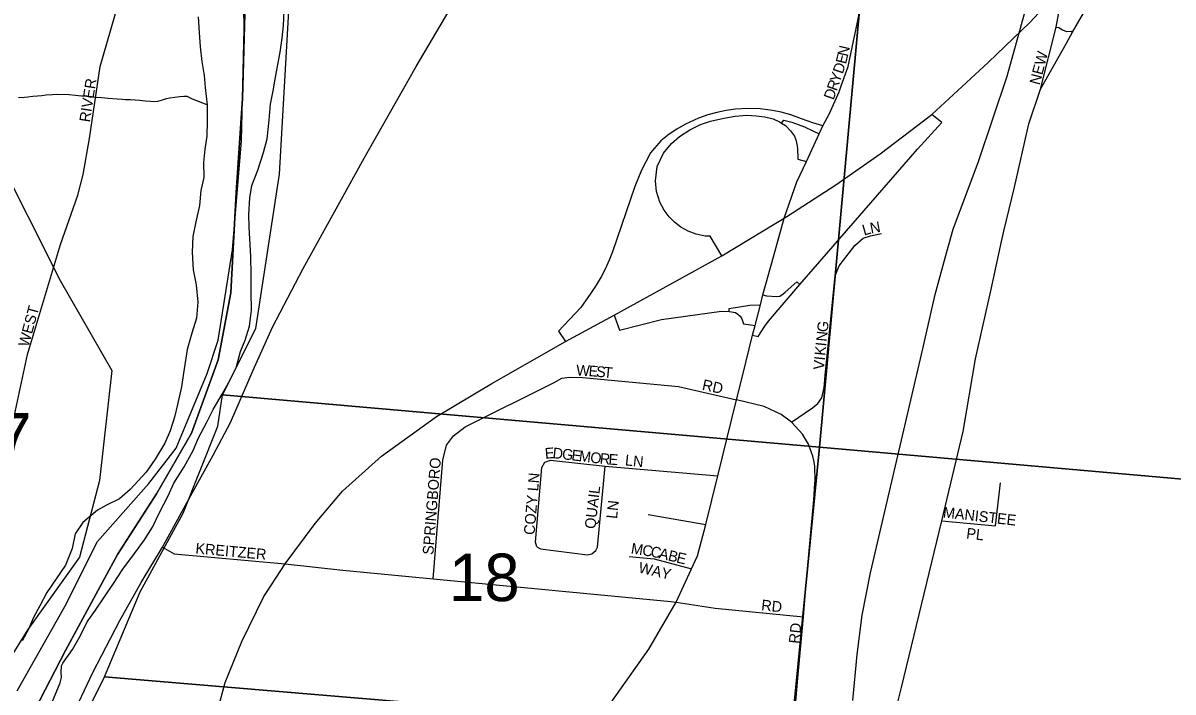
# Model space of a CAD drawing. Extents: x -209 to 4852, y 0 to 905.
# Drawn here: x 505.3 to 525.56, y 312.57 to 324.36 of the extents above; entities that cross this region are included whole.
import ezdxf

# ---------------------------------------------------------------- set-up
doc = ezdxf.new("R2010")
doc.units = 0
for name, color, linetype in [('GM_X_Airport_Location_Class_2', 7, 'Continuous'), ('GM_X_Airport_Location_Class_3', 7, 'Continuous'), ('GM_X_County_Road', 7, 'Continuous'), ('GM_X_County_Subdivision_Text', 7, 'Continuous'), ('GM_X_Major_Lake', 7, 'Continuous'), ('GM_X_Minor_Lake_Text', 7, 'Continuous'), ('GM_X_Minor_River', 7, 'Continuous'), ('GM_X_Rail_Line', 7, 'Continuous'), ('GM_X_Rail_Line_Text', 7, 'Continuous'), ('GM_X_Township_Road_Text', 7, 'Continuous'), ('GM_X_US_Location', 7, 'Continuous'), ('GM_X_US_Route', 7, 'Continuous')]:
    doc.layers.add(name, color=color, linetype=linetype)

msp = doc.modelspace()

# ---------------------------------------------------------------- linework, layer by layer
at = {"layer": 'GM_X_Airport_Location_Class_2'}
for points in [[(519.715, 323.249), (519.834, 323.59), (520.021, 324.48), (520.155, 326.055), (520.3, 327.394), (520.455, 328.923), (520.622, 330.744), (520.732, 331.912), (520.751, 332.109), (520.839, 332.928), (520.922, 333.569), (521.03, 334.144), (521.208, 335.019), (521.451, 336.216), (521.757, 337.62), (521.955, 338.559)], [(523.222, 323.192), (523.502, 324.283), (523.636, 325.016), (524.095, 327.698), (524.13, 327.908), (524.175, 328.106), (524.68, 330.266), (525.247, 331.978)], [(503.856, 313.234), (504.046, 313.362), (504.197, 313.663), (504.53, 314.568), (504.788, 315.633), (504.917, 316.375), (505.38, 318.516), (505.961, 320.453), (506.267, 321.322), (506.357, 321.685), (506.469, 322.321), (506.657, 323.59), (507.46, 326.374), (508.038, 328.172), (508.092, 328.334)], [(506.133, 312.08), (506.531, 312.911), (507.007, 313.826), (507.379, 314.498), (507.754, 315.123), (508.257, 316.033), (508.65, 316.739), (508.956, 317.317), (509.351, 318.238), (509.693, 318.996), (510.237, 320.032), (511.309, 321.977), (512.226, 323.589), (513.009, 324.929)], [(519.388, 322.541), (519.507, 322.759), (519.679, 323.143), (519.715, 323.249)], [(518.29, 319.391), (518.335, 319.567), (518.523, 320.238), (518.707, 320.917), (518.932, 321.556), (519.101, 321.915), (519.325, 322.402), (519.388, 322.541)], [(519.444, 318.263), (519.609, 319.904), (519.678, 320.078), (519.952, 320.433), (520.098, 320.567), (520.228, 320.607), (520.425, 320.645)], [(517.972, 318.132), (518.153, 318.853), (518.198, 319.024), (518.29, 319.391)], [(512.522, 314.565), (512.693, 316.655), (512.76, 316.919), (512.882, 317.08), (513.09, 317.24), (514.658, 318.024), (514.793, 318.097), (514.929, 318.118), (515.161, 318.111), (516.849, 317.949), (517.868, 317.715)], [(518.971, 317.175), (518.837, 317.322), (518.653, 317.46), (518.357, 317.597), (517.868, 317.715), (517.972, 318.132)], [(518.837, 317.322), (519.205, 317.575), (519.3, 317.654), (519.369, 317.75), (519.412, 317.931), (519.439, 318.207), (519.444, 318.263)], [(517.296, 315.406), (517.326, 315.519), (517.539, 316.38), (517.868, 317.715)], [(519.231, 316.645), (519.215, 316.724), (519.136, 316.934), (519.031, 317.109), (518.971, 317.175)], [(514.349, 315.129), (514.33, 315.21), (514.438, 316.522), (514.493, 316.619)], [(514.493, 316.619), (514.592, 316.652), (515.555, 316.548), (517.539, 316.38)], [(515.388, 315.061), (515.418, 315.12), (515.555, 316.548)], [(519.251, 316.248), (519.254, 316.287), (519.251, 316.546), (519.231, 316.645)], [(518.674, 309.695), (518.751, 310.47), (518.82, 311.308), (518.949, 312.811), (519.048, 313.893), (519.097, 314.481), (519.228, 315.954), (519.251, 316.248)], [(522.429, 315.498), (522.52, 316.253)], [(516.311, 315.696), (517.326, 315.519)], [(521.483, 315.586), (522.429, 315.498)], [(512.992, 308.58), (513.236, 309.129), (513.761, 310.01), (514.432, 310.912), (515.642, 312.363), (516.322, 313.324), (516.808, 314.154), (517.075, 314.738), (517.18, 314.966), (517.296, 315.406)], [(507.754, 315.123), (507.961, 315.001), (509.917, 314.829), (510.935, 314.717), (512.522, 314.565), (516.709, 314.164)], [(514.349, 315.129), (514.417, 315.091), (515.246, 314.988), (515.317, 315.002), (515.388, 315.061)], [(515.98, 314.955), (516.419, 314.917), (517.075, 314.738)], [(516.709, 314.164), (516.808, 314.154), (517.493, 314.045), (519.048, 313.893)]]:
    msp.add_lwpolyline(points, dxfattribs=at)
at = {"layer": 'GM_X_County_Road'}
msp.add_lwpolyline([(508.542, 322.915), (508.283, 323.013), (508.193, 323.061), (508.132, 323.062), (508.064, 323.057), (507.972, 323.044), (507.888, 323.03), (507.819, 323.017), (507.75, 322.996), (507.666, 322.975), (507.605, 322.969), (507.544, 322.971), (507.453, 322.98), (507.355, 322.99), (507.195, 323.002), (507.104, 323.004), (507.043, 323.006), (506.96, 323.015), (506.8, 323.027), (506.679, 323.038), (506.565, 323.04), (506.474, 323.05), (506.391, 323.068), (506.33, 323.069), (506.223, 323.079), (506.11, 323.09), (505.889, 323.095), (505.821, 323.089), (505.706, 323.084), (505.63, 323.071), (505.554, 323.065), (505.47, 323.06), (505.386, 323.047), (505.325, 323.041), (505.218, 323.036)], dxfattribs=at)
at = {"layer": 'GM_X_County_Subdivision_Text'}
for points in [[(523.682, 324.002), (523.789, 324.191), (523.943, 324.458), (524.267, 325.01), (524.867, 325.822), (525.548, 326.771), (526.123, 327.628), (526.695, 328.548), (527.097, 329.318), (527.296, 329.788), (527.142, 330.203)], [(522.54, 320.508), (522.58, 320.687), (522.768, 321.464), (523.019, 322.577), (523.222, 323.192), (523.682, 324.002)], [(520.774, 312.649), (521.483, 315.586), (521.862, 317.157), (522.08, 318.437), (522.348, 319.638), (522.54, 320.508)], [(520.671, 312.225), (520.774, 312.649)]]:
    msp.add_lwpolyline(points, dxfattribs=at)
at = {"layer": 'GM_X_Major_Lake'}
for points in [[(505.811, 312.389), (505.954, 312.729), (505.979, 312.827), (505.973, 312.911), (505.975, 313.025), (505.975, 313.033), (505.999, 313.078), (506.17, 313.318), (506.312, 313.566), (506.43, 313.807), (506.578, 314.01), (506.735, 314.243), (506.891, 314.483), (507.055, 314.731), (507.265, 315.008), (507.437, 315.248), (507.578, 315.473), (507.704, 315.73), (507.854, 316.023), (507.957, 316.249), (508.137, 316.535), (508.295, 316.821), (508.39, 317.047), (508.532, 317.311), (508.65, 317.544), (508.807, 317.815), (508.918, 318.018), (509.052, 318.282), (509.133, 318.569), (509.213, 318.765), (509.286, 319.015), (509.322, 319.295), (509.321, 319.622), (509.319, 319.927), (509.31, 320.239), (509.293, 320.551), (509.282, 320.756), (509.279, 320.984), (509.292, 321.273), (509.327, 321.493), (509.438, 321.765), (509.535, 322.075), (509.601, 322.317), (509.637, 322.643), (509.658, 322.924), (509.708, 323.159), (509.742, 323.363), (509.777, 323.56), (509.828, 323.841), (509.863, 324.091), (509.89, 324.311), (509.902, 324.562)], [(508.383, 324.462), (508.4, 324.188), (508.418, 323.937), (508.451, 323.677), (508.492, 323.433), (508.51, 323.22), (508.542, 322.915), (508.544, 322.626), (508.539, 322.36), (508.504, 322.133), (508.477, 321.897), (508.487, 321.631), (508.43, 321.404), (508.409, 321.138), (508.343, 320.851), (508.292, 320.593), (508.279, 320.319), (508.296, 320.007), (508.352, 319.74), (508.376, 319.435), (508.355, 319.154), (508.274, 318.89), (508.193, 318.602), (508.124, 318.186), (508.089, 317.943), (508.022, 317.632), (507.965, 317.413), (507.892, 317.171), (507.797, 316.952), (507.624, 316.674), (507.468, 316.441), (507.189, 316.135), (506.996, 315.972), (506.767, 315.859)], [(506.767, 315.859), (506.613, 315.774), (506.351, 315.558), (506.218, 315.355), (506.167, 315.098), (506.048, 314.804), (505.719, 314.323), (505.594, 314.09), (505.483, 313.879), (505.396, 313.675), (505.286, 313.472)]]:
    msp.add_lwpolyline(points, dxfattribs=at)
at = {"layer": 'GM_X_Minor_Lake_Text'}
msp.add_lwpolyline([(505.194, 312.591), (506.038, 314.078), (506.61, 315.222), (507.516, 316.245), (507.997, 316.863), (508.545, 318.183), (508.734, 318.766), (508.991, 320.361), (509.146, 322.282), (509.197, 324.254), (509.18, 325.404)], dxfattribs=at)
at = {"layer": 'GM_X_Minor_River'}
for points in [[(515.012, 337.073), (521.14, 336.64), (519.33, 316.881), (508.811, 317.806), (509.401, 318.976), (509.816, 321.695), (509.985, 324.669), (510.167, 329.104), (510.477, 331.083), (511.14, 332.51), (512.487, 334.885), (514.564, 336.574)], [(521.14, 336.64), (541.147, 335.189), (539.188, 315.131), (519.33, 316.881)], [(503.144, 323.396), (504.007, 323.372), (504.809, 322.084), (505.956, 319.821), (506.865, 318.236), (506.647, 316.293), (506.296, 314.944), (505.386, 313.673), (504.418, 312.131), (503.056, 310.202)], [(508.811, 317.806), (519.33, 316.881), (518.834, 311.823), (506.734, 312.838), (507.36, 314.333), (508.121, 315.72), (508.733, 317.254)], [(519.33, 316.881), (539.188, 315.131), (539.664, 315.099), (539.314, 310.159), (518.834, 311.823)], [(506.734, 312.838), (518.834, 311.823), (517.218, 291.054), (503.083, 292.205), (502.726, 293.802), (502.357, 295.945), (501.884, 300.59), (501.846, 301.825), (502.837, 303.351), (503.971, 307.292)]]:
    msp.add_lwpolyline(points, close=True, dxfattribs=at)
at = {"layer": 'GM_X_Rail_Line'}
for points in [[(523.502, 324.283), (523.548, 324.276), (523.61, 324.234), (523.684, 324.208), (523.757, 324.21), (523.789, 324.191)], [(519.388, 322.541), (519.216, 322.598), (519.012, 322.667), (518.826, 322.735), (518.654, 322.783), (518.502, 322.814), (518.286, 322.842), (518.055, 322.849), (517.853, 322.837), (517.689, 322.815), (517.521, 322.781), (517.362, 322.736), (517.197, 322.677), (516.971, 322.573), (516.816, 322.484), (516.683, 322.394), (516.536, 322.279), (516.353, 322.067), (516.196, 321.765), (516.077, 321.475), (515.683, 320.325), (515.625, 320.175), (515.554, 320.018), (515.485, 319.884), (515.397, 319.737), (515.303, 319.597), (515.128, 319.341), (514.73, 318.927), (514.854, 318.745)], [(518.153, 318.853), (518.248, 318.831), (518.366, 319.012), (518.431, 319.105), (518.987, 319.746), (521.056, 322.132), (521.488, 322.602), (521.312, 322.744)], [(517.609, 320.252), (517.406, 320.599), (517.316, 320.601), (517.16, 320.633), (517.018, 320.686), (516.89, 320.757), (516.775, 320.845), (516.68, 320.942), (516.593, 321.059), (516.519, 321.201), (516.461, 321.384), (516.439, 321.577), (516.468, 321.827), (516.584, 322.061), (516.721, 322.23), (516.865, 322.357), (517.048, 322.476), (517.234, 322.568), (517.409, 322.624), (517.643, 322.681), (517.847, 322.713), (518.051, 322.729), (518.212, 322.721), (518.37, 322.702), (518.515, 322.665), (518.628, 322.614), (518.663, 322.592), (518.73, 322.549), (518.822, 322.458), (518.889, 322.361), (518.921, 322.281), (518.945, 322.149), (518.948, 321.956), (519.101, 321.915)], [(518.663, 322.592), (518.703, 322.646), (518.843, 322.611), (519.066, 322.528), (519.216, 322.458), (519.325, 322.402)], [(518.335, 319.567), (518.398, 319.548), (518.579, 319.536), (518.631, 319.545), (518.69, 319.583), (518.728, 319.616), (518.929, 319.796), (518.987, 319.746)], [(517.738, 319.272), (517.742, 319.328), (518.102, 319.383), (518.29, 319.391)], [(515.713, 319.207), (515.805, 318.943), (516.547, 319.13), (517.605, 319.281), (517.738, 319.272), (517.78, 319.269), (517.848, 319.254), (517.893, 319.225), (517.931, 319.191), (517.962, 319.144), (517.994, 319.056), (518.198, 319.024)]]:
    msp.add_lwpolyline(points, dxfattribs=at)
at = {"layer": 'GM_X_Rail_Line_Text'}
for points in [[(518.755, 320.948), (519.619, 321.506), (520.398, 322.048), (521.312, 322.744), (522.305, 323.661), (523.044, 324.37), (523.636, 325.016), (524.206, 325.699), (524.725, 326.342), (525.397, 327.287), (526.019, 328.252), (526.683, 329.371), (526.801, 329.585)], [(518.564, 320.831), (518.707, 320.917), (518.755, 320.948)], [(509.587, 314.325), (509.917, 314.829), (510.444, 315.538), (510.927, 316.107), (511.615, 316.725), (512.582, 317.423), (513.559, 318.003), (514.854, 318.745), (515.713, 319.207), (517.609, 320.252), (518.564, 320.831)], [(508.494, 311.139), (508.508, 311.269), (508.655, 311.971), (508.859, 312.734), (509.155, 313.459), (509.54, 314.254), (509.587, 314.325)]]:
    msp.add_lwpolyline(points, dxfattribs=at)
at = {"layer": 'GM_X_US_Location'}
for points in [[(505.054, 311.38), (506.05, 313.298), (506.965, 314.99), (507.648, 316.063), (508.269, 317.129), (508.736, 318.42), (508.957, 319.601), (509.054, 321.37), (509.164, 323.025), (509.215, 324.735), (509.192, 326.21), (509.143, 327.518), (509.254, 328.899), (509.557, 329.972), (509.911, 331.288), (509.933, 332.017), (510.983, 334.002), (511.621, 335.114), (513.093, 336.55), (514.461, 337.761), (515.21, 338.559), (475.437, 338.559)], [(505.054, 311.38), (506.05, 313.298), (506.965, 314.99), (507.648, 316.063), (508.269, 317.129), (508.736, 318.42), (508.957, 319.601), (509.054, 321.37), (509.164, 323.025), (509.215, 324.735), (509.192, 326.21), (509.143, 327.518), (509.254, 328.899), (509.557, 329.972), (509.911, 331.288), (509.933, 332.017), (510.983, 334.002), (511.621, 335.114), (513.093, 336.55), (514.461, 337.761), (515.21, 338.559), (475.437, 338.559)], [(527.841, 338.559), (515.21, 338.559), (514.461, 337.761), (513.093, 336.55), (511.621, 335.114), (510.983, 334.002), (509.933, 332.017), (509.911, 331.288), (509.557, 329.972), (509.254, 328.899), (509.143, 327.518), (509.192, 326.21), (509.215, 324.735), (509.164, 323.025), (509.054, 321.37), (508.957, 319.601), (508.736, 318.42), (508.269, 317.129), (507.648, 316.063), (506.965, 314.99), (506.05, 313.298), (505.054, 311.38)]]:
    msp.add_lwpolyline(points, dxfattribs=at)
at = {"layer": 'GM_X_US_Route'}
msp.add_lwpolyline([(519.918, 312.42), (519.993, 313.232), (520.083, 313.92), (520.229, 314.667), (520.941, 317.713), (521.152, 318.616), (521.368, 319.575), (521.543, 320.217), (521.684, 320.724), (522.13, 321.913), (522.637, 323.418), (523.144, 325.245), (523.51, 326.81), (523.727, 327.727), (524.195, 329.727), (525, 333.152), (526.259, 338.559)], dxfattribs=at)

# ---------------------------------------------------------------- texts
at = {"layer": 'GM_X_Airport_Location_Class_3'}
for s, height, rotation, p in [('E', 0.189, 76.2253, (519.796, 323.622)), ('N', 0.189, 77.1708, (519.829, 323.755)), ('NEW', 0.1894, 75.5316, (523.21, 323.253)), ('D', 0.189, 71.7001, (519.739, 323.448)), ('RIVER', 0.1894, 81.2541, (506.476, 322.599)), ('R', 0.189, 70.6855, (519.633, 323.146)), ('Y', 0.189, 70.6922, (519.683, 323.288)), ('D', 0.189, 70.6873, (519.578, 322.989)), ('L', 0.189, 15.8253, (520.115, 320.61)), ('N', 0.189, 10.3967, (520.238, 320.645)), ('WEST', 0.1894, 74.8794, (505.394, 318.636)), ('N', 0.189, 84.1763, (519.457, 318.736)), ('G', 0.189, 84.1684, (519.474, 318.902)), ('I', 0.189, 84.1624, (519.449, 318.653)), ('K', 0.189, 84.1763, (519.432, 318.488)), ('W', 0.189, 357.3929, (515.042, 318.146)), ('E', 0.189, 355.0208, (515.257, 318.136)), ('S', 0.189, 354.6374, (515.389, 318.125)), ('T', 0.189, 354.6545, (515.522, 318.112)), ('V', 0.189, 84.8788, (519.409, 318.239)), ('I', 0.189, 84.2198, (519.424, 318.405)), ('RD', 0.1894, 348.1073, (517.252, 317.895)), ('E', 0.189, 4.5663, (514.499, 316.678)), ('D', 0.189, 354.6156, (514.623, 316.689)), ('SPRINGBORO', 0.1894, 85.452, (512.526, 314.98)), ('G', 0.189, 353.1216, (514.787, 316.673)), ('E', 0.189, 353.1519, (514.953, 316.653)), ('M', 0.189, 353.1348, (515.085, 316.637)), ('O', 0.189, 353.1408, (515.284, 316.613)), ('R', 0.189, 354.0982, (515.453, 316.593)), ('E', 0.189, 355.8728, (515.608, 316.577)), ('LN', 0.1894, 353.9946, (515.898, 316.563)), ('COZY LN', 0.1894, 85.2354, (514.309, 315.33)), ('QUAIL', 0.1894, 83.366, (515.381, 315.435)), ('LN', 0.1894, 83.9934, (515.763, 315.614)), ('MANISTEE', 0.1894, 353.4806, (521.499, 315.646)), ('PL', 0.1894, 352.88, (521.909, 315.276)), ('KREITZER', 0.1894, 354.8821, (508.331, 315.01)), ('M', 0.189, 350.8371, (516, 315.012)), ('C', 0.189, 350.8672, (516.198, 314.98)), ('C', 0.189, 348.6329, (516.344, 314.957)), ('A', 0.189, 346.4992, (516.489, 314.928)), ('B', 0.189, 346.3937, (516.651, 314.889)), ('WAY', 0.1894, 346.7627, (516.129, 314.678)), ('E', 0.189, 346.3746, (516.797, 314.854)), ('RD', 0.1894, 353.9946, (518.298, 314.01)), ('RD', 0.1894, 83.9946, (518.976, 313.414))]:
    msp.add_text(s, height=height, rotation=rotation, dxfattribs=at).set_placement(p)
at = {"layer": 'GM_X_Township_Road_Text'}
for s, p in [('17', (504.203, 316.647)), ('18', (512.803, 314.17))]:
    msp.add_text(s, height=0.8371, rotation=0, dxfattribs=at).set_placement(p)

doc.saveas('drawing.dxf')
